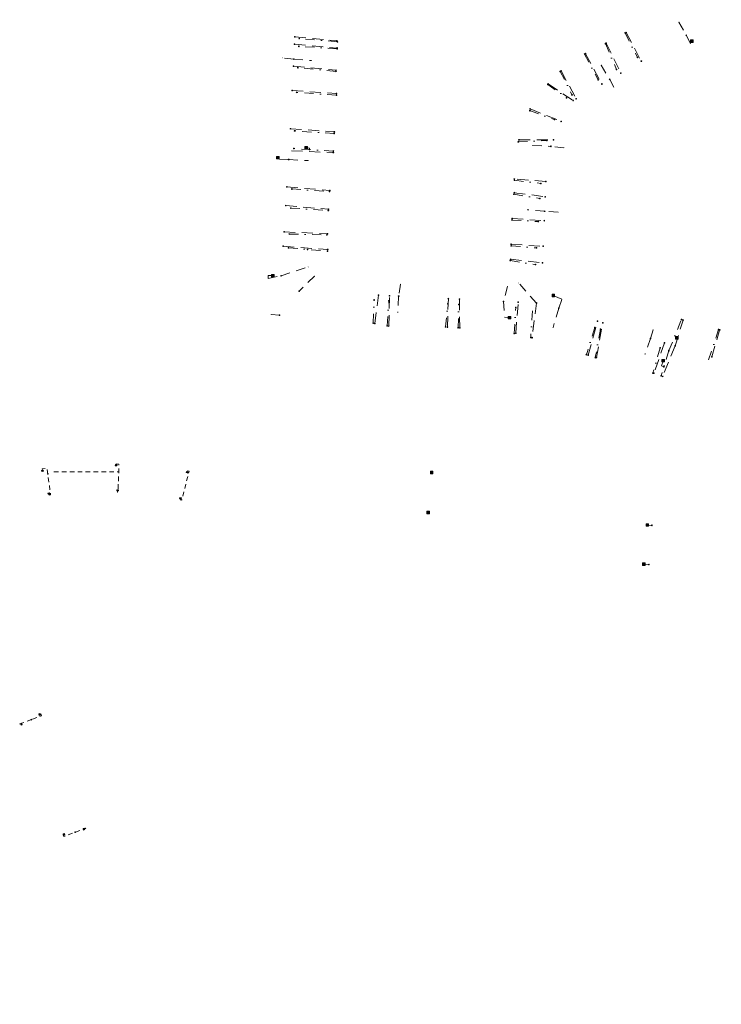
# Model space of a CAD drawing. Header units: inches. Extents: x 0 to 191500, y 0 to 342750.
# Tile 422 of 547: x 187605 to 187796, y 333635 to 333902. Entities that reach past the tile are written whole.
import ezdxf

# ---------------------------------------------------------------- set-up
doc = ezdxf.new("R2010")
doc.units = ezdxf.units.IN
doc.header["$MEASUREMENT"] = 0
for name, pattern in [('RI-HWA_HUISAANSLUITING', [4.8, 3, -1.8]), ('RI-HWA_KOLKAANSLUITING', [4.3, 2.5, -1.8]), ('RI-VWA_HUISAANSLUITING', [6.1, 2.5, -1.8, 0, -1.8])]:
    doc.linetypes.add(name, pattern=pattern)
doc.layers.get('0').update_dxf_attribs({"lineweight": 20})
for name, color, linetype, lineweight in [('ECW', 150, 'Continuous', 20), ('N-WE-RI-HWA_HUISAANSLUITING', 150, 'RI-HWA_HUISAANSLUITING', 20), ('N-WE-RI-HWA_KOLK-S', 150, 'Continuous', 20), ('N-WE-RI-HWA_KOLKAANSLUITING', 150, 'RI-HWA_KOLKAANSLUITING', 20), ('N-WE-RI-HWA_RIOOLPUT_ONTSTOPPINGSPUT-G', 150, 'Continuous', 20), ('N-WE-RI-INLAAT', 7, 'Continuous', 20), ('N-WE-RI-VWA_HUISAANSLUITING', 20, 'RI-VWA_HUISAANSLUITING', 20), ('N-WE-RI-VWA_RIOOLPUT_ONTSTOPPINGSPUT-G', 30, 'Continuous', 20)]:
    doc.layers.add(name, color=color, linetype=linetype, lineweight=lineweight)
picture_1 = doc.add_image_def('image1.ecw', size_in_pixel=(220000, 285000))

# ---------------------------------------------------------------- blocks, each defined once
blk = doc.blocks.new('N-SRI-KOLK_STRAAT_450X300-SO')
h = blk.add_hatch(color=256)
h.dxf.hatch_style = 1
h.paths.add_polyline_path([(0, 0.75), (-1.125, 1.5), (-1.125, 0)])
h.paths.add_polyline_path([(1.125, 1.5), (0, 0.75), (1.125, 0)])
for p, q in [((-1.125, 0), (1.125, 1.5)), ((1.125, 0), (-1.125, 1.5))]:
    blk.add_line(p, q)
at = {"flags": 128}
blk.add_lwpolyline([(-1.125, 0), (1.125, 0), (1.125, 1.5), (-1.125, 1.5)], close=True, dxfattribs=at)
blk = doc.blocks.new('N-SRI-KOLK_TROTTOIR-SO')
blk.add_hatch(color=256).paths.add_polyline_path([(1.125, 1.5), (-1.125, 1.5), (-1.125, 0)])
blk.add_line((-1.125, 0), (1.125, 1.5))
at = {"flags": 128}
blk.add_lwpolyline([(-1.125, 0), (1.125, 0), (1.125, 1.5), (-1.125, 1.5)], close=True, dxfattribs=at)
blk = doc.blocks.new('A$C2C270354')
h = blk.add_hatch(color=256)
h.dxf.hatch_style = 1
edge = h.paths.add_edge_path()
edge.add_arc((0, 0), 0.1, 0, 360)
blk.add_circle((0, 0), 0.1)

msp = doc.modelspace()

# ---------------------------------------------------------------- hatches: boundary and pattern name
at = {"layer": 'N-WE-RI-HWA_KOLKAANSLUITING'}
h = msp.add_hatch(color=256, dxfattribs=at)
h.dxf.hatch_style = 1
h.paths.add_polyline_path([(187784.302, 333901.317, 1), (187784.528, 333901.317, 1)])
h = msp.add_hatch(color=256, dxfattribs=at)
h.dxf.hatch_style = 1
h.paths.add_polyline_path([(187787.509, 333895.479, 1), (187787.735, 333895.479, 1)])
h = msp.add_hatch(color=256, dxfattribs=at)
h.dxf.hatch_style = 1
h.paths.add_polyline_path([(187676.63856, 333891.56869, 1), (187676.86456, 333891.56869, 1)])
h = msp.add_hatch(color=256, dxfattribs=at)
h.dxf.hatch_style = 1
h.paths.add_polyline_path([(187684.50951, 333890.84903, 1), (187684.73552, 333890.84903, 1)])
h = msp.add_hatch(color=256, dxfattribs=at)
h.dxf.hatch_style = 1
h.paths.add_polyline_path([(187763.18, 333889.6, 1), (187763.406, 333889.6, 1)])
h = msp.add_hatch(color=256, dxfattribs=at)
h.dxf.hatch_style = 1
h.paths.add_polyline_path([(187766.645, 333883.636, 1), (187766.871, 333883.636, 1)])
h = msp.add_hatch(color=256, dxfattribs=at)
h.dxf.hatch_style = 1
h.paths.add_polyline_path([(187744.54652, 333867.79277, 1), (187744.77253, 333867.79277, 1)])
h = msp.add_hatch(color=256, dxfattribs=at)
h.dxf.hatch_style = 1
h.paths.add_polyline_path([(187753.08293, 333867.17012, 1), (187753.30893, 333867.17012, 1)])
h = msp.add_hatch(color=256, dxfattribs=at)
h.dxf.hatch_style = 1
h.paths.add_polyline_path([(187683.65281, 333863.67601, 1), (187683.87881, 333863.67601, 1)])
h = msp.add_hatch(color=256, dxfattribs=at)
h.dxf.hatch_style = 1
h.paths.add_polyline_path([(187743.145, 333850.334, 1), (187743.371, 333850.334, 1)])
h = msp.add_hatch(color=256, dxfattribs=at)
h.dxf.hatch_style = 1
h.paths.add_polyline_path([(187751.514, 333849.714, 1), (187751.74, 333849.714, 1)])
h = msp.add_hatch(color=256, dxfattribs=at)
h.dxf.hatch_style = 1
h.paths.add_polyline_path([(187683.61945, 333834.81596, 1), (187683.84545, 333834.81596, 1)])
h = msp.add_hatch(color=256, dxfattribs=at)
h.dxf.hatch_style = 1
h.paths.add_polyline_path([(187685.34181, 333832.31623, 1), (187685.56781, 333832.31623, 1)])
h = msp.add_hatch(color=256, dxfattribs=at)
h.dxf.hatch_style = 1
h.paths.add_polyline_path([(187708.706, 333830.136, 1), (187708.932, 333830.136, 1)])
h = msp.add_hatch(color=256, dxfattribs=at)
h.dxf.hatch_style = 1
h.paths.add_polyline_path([(187740.78563, 333830.47589, 1), (187741.01163, 333830.47589, 1)])
h = msp.add_hatch(color=256, dxfattribs=at)
h.dxf.hatch_style = 1
h.paths.add_polyline_path([(187737.789, 333829.505, 1), (187738.015, 333829.505, 1)])
h = msp.add_hatch(color=256, dxfattribs=at)
h.dxf.hatch_style = 1
h.paths.add_polyline_path([(187673.55317, 333821.85867, 1), (187673.77917, 333821.85867, 1)])
h = msp.add_hatch(color=256, dxfattribs=at)
h.dxf.hatch_style = 1
h.paths.add_polyline_path([(187707.946, 333822.45, 1), (187708.172, 333822.45, 1)])
h = msp.add_hatch(color=256, dxfattribs=at)
h.dxf.hatch_style = 1
h.paths.add_polyline_path([(187750.10092, 333818.30909, 1), (187750.32693, 333818.30909, 1)])
h = msp.add_hatch(color=256, dxfattribs=at)
h.dxf.hatch_style = 1
h.paths.add_polyline_path([(187777.28617, 333817.75294, 1), (187777.51218, 333817.75294, 1)])
h = msp.add_hatch(color=256, dxfattribs=at)
h.dxf.hatch_style = 1
h.paths.add_polyline_path([(187775.10911, 333811.08354, 1), (187775.33511, 333811.08354, 1)])

# ---------------------------------------------------------------- linework, layer by layer
at = {"layer": 'N-WE-RI-HWA_HUISAANSLUITING', "flags": 128}
for points, elevation in [([(187680.09224, 333897.29645), (187691.51564, 333896.20185)], 55.39299), ([(187679.99614, 333895.29934), (187691.57817, 333894.2603)], 55.39299), ([(187679.70903, 333889.333), (187691.26625, 333888.22363)], 55.39299), ([(187679.3915, 333882.73471), (187691.393, 333881.905)], 55.39299), ([(187744.01626, 333877.72356), (187752.46321, 333874.33794)], 54.111), ([(187678.89193, 333872.35318), (187690.836, 333871.525)], 55.39299), ([(187740.99756, 333869.34274), (187750.37923, 333869.35627)], 54.111), ([(187679.22957, 333866.33018), (187690.554, 333865.875)], 55.39299), ([(187683.3497, 333867.13592), (187684.07998, 333867.08873), (187684.05559, 333866.69455)], 55.48091), ([(187677.95307, 333856.53431), (187689.601, 333855.607)], 54.49404), ([(187677.62756, 333851.47263), (187689.241, 333850.475)], 54.49404), ([(187677.16878, 333844.33852), (187688.954, 333843.812)], 54.49404), ([(187676.91921, 333840.4576), (187689.027, 333839.533)], 54.49404), ([(187701.85, 333819.466), (187702.82578, 333827.15247)], 52.69806), ([(187705.604, 333818.76), (187705.82208, 333827.00356)], 52.69806), ([(187721.538, 333818.444), (187721.80236, 333826.20938)], 52.69806), ([(187724.903, 333818.279), (187724.79866, 333826.06047)], 52.69806), ([(187740.128, 333816.8), (187740.77894, 333825.26629)], 52.69806), ([(187745.72552, 333825.02045), (187744.594, 333815.601)], 52.69806), ([(187752.66395, 333826.08916), (187750.49349, 333826.96765)], 52.76088), ([(187759.76551, 333810.87264), (187762.2981, 333820.10683)], 52.72571), ([(187762.00072, 333810.21367), (187763.74718, 333819.62419)], 52.72571), ([(187783.40248, 333813.36999), (187785.55127, 333820.34106)], 52.81891), ([(187793.38888, 333810.41587), (187795.49595, 333817.67222)], 52.81891), ([(187780.52571, 333814.22098), (187777.6545, 333805.96231)], 52.81891), ([(187783.40139, 333813.36577), (187780.03524, 333805.09737)], 53.31451)]:
    msp.add_lwpolyline(points, dxfattribs=dict(at, elevation=elevation))
for points in [[(187770.122, 333898.448), (187774.21864, 333890.67934)], [(187764.694, 333895.604), (187768.62951, 333887.46001)], [(187759.06, 333892.721), (187763.47364, 333884.49025)], [(187752.417, 333888.08), (187756.54137, 333880.49729)], [(187748.939, 333884.507), (187755.67484, 333879.99817)], [(187748.31593, 333858.0336), (187739.728, 333858.68)], [(187739.721, 333854.98), (187748.13698, 333853.87606)], [(187739.104, 333847.967), (187747.85746, 333847.38207)], [(187738.865, 333840.959), (187747.55858, 333840.4385)], [(187738.714, 333836.881), (187747.36507, 333835.94267)]]:
    msp.add_lwpolyline(points, dxfattribs=at)
at = {"layer": 'N-WE-RI-HWA_HUISAANSLUITING', "elevation": 51.89764}
msp.add_lwpolyline([(187780.34804, 333807.68968), (187779.74093, 333807.93092), (187780.11955, 333809.18342)], dxfattribs=at)
at = {"layer": 'N-WE-RI-HWA_KOLK-S'}
for p, q in [((187787.59131, 333896.49057, 54.10427), (187787.58981, 333895.79411, 54.10427)), ((187787.58981, 333895.79411, 54.10427), (187788.28776, 333896.48907, 54.10427)), ((187787.58981, 333895.79411, 54.10427), (187788.28627, 333895.79262, 54.10427)), ((187787.59131, 333896.49057, 54.10427), (187788.28627, 333895.79262, 54.10427)), ((187788.28776, 333896.48907, 54.10427), (187787.59131, 333896.49057, 54.10427)), ((187788.28627, 333895.79262, 54.10427), (187788.28776, 333896.48907, 54.10427)), ((187682.8043, 333867.4905, 55.48091), (187682.8028, 333866.79405, 55.48091)), ((187682.8028, 333866.79405, 55.48091), (187683.50075, 333867.48901, 55.48091)), ((187682.8043, 333867.4905, 55.48091), (187683.49926, 333866.79255, 55.48091)), ((187683.50075, 333867.48901, 55.48091), (187682.8043, 333867.4905, 55.48091)), ((187683.49926, 333866.79255, 55.48091), (187683.50075, 333867.48901, 55.48091)), ((187675.14759, 333864.83256, 55.47354), (187675.14609, 333864.1361, 55.47354)), ((187675.14609, 333864.1361, 55.47354), (187675.84404, 333864.83106, 55.47354)), ((187675.14759, 333864.83256, 55.47354), (187675.84254, 333864.13461, 55.47354)), ((187675.84404, 333864.83106, 55.47354), (187675.14759, 333864.83256, 55.47354)), ((187675.84254, 333864.13461, 55.47354), (187675.84404, 333864.83106, 55.47354)), ((187682.8028, 333866.79405, 55.48091), (187683.49926, 333866.79255, 55.48091)), ((187675.14609, 333864.1361, 55.47354), (187675.84254, 333864.13461, 55.47354)), ((187673.77424, 333832.80105, 55.43151), (187673.77274, 333832.1046, 55.43151)), ((187673.77274, 333832.1046, 55.43151), (187674.47069, 333832.79956, 55.43151)), ((187673.77424, 333832.80105, 55.43151), (187674.4692, 333832.1031, 55.43151)), ((187674.47069, 333832.79956, 55.43151), (187673.77424, 333832.80105, 55.43151)), ((187674.4692, 333832.1031, 55.43151), (187674.47069, 333832.79956, 55.43151)), ((187673.77274, 333832.1046, 55.43151), (187674.4692, 333832.1031, 55.43151)), ((187749.96248, 333827.39091, 54.07805), (187749.96098, 333826.69446, 54.07805)), ((187749.96098, 333826.69446, 54.07805), (187750.65893, 333827.38942, 54.07805)), ((187749.96248, 333827.39091, 54.07805), (187750.65744, 333826.69296, 54.07805)), ((187750.65893, 333827.38942, 54.07805), (187749.96248, 333827.39091, 54.07805)), ((187750.65744, 333826.69296, 54.07805), (187750.65893, 333827.38942, 54.07805)), ((187749.96098, 333826.69446, 54.07805), (187750.65744, 333826.69296, 54.07805)), ((187738.0452, 333821.3795, 54.2304), (187738.0437, 333820.68305, 54.2304)), ((187738.0437, 333820.68305, 54.2304), (187738.74165, 333821.37801, 54.2304)), ((187738.0437, 333820.68305, 54.2304), (187738.74015, 333820.68155, 54.2304)), ((187738.0452, 333821.3795, 54.2304), (187738.74015, 333820.68155, 54.2304)), ((187738.74165, 333821.37801, 54.2304), (187738.0452, 333821.3795, 54.2304)), ((187738.74015, 333820.68155, 54.2304), (187738.74165, 333821.37801, 54.2304)), ((187783.5389, 333815.88674, 53.44738), (187783.5374, 333815.19029, 53.44738)), ((187783.5374, 333815.19029, 53.44738), (187784.23535, 333815.88525, 53.44738)), ((187783.5374, 333815.19029, 53.44738), (187784.23385, 333815.18879, 53.44738)), ((187783.5389, 333815.88674, 53.44738), (187784.23385, 333815.18879, 53.44738)), ((187784.23535, 333815.88525, 53.44738), (187783.5389, 333815.88674, 53.44738)), ((187784.23385, 333815.18879, 53.44738), (187784.23535, 333815.88525, 53.44738)), ((187779.82487, 333809.72323, 53.50285), (187779.82337, 333809.02677, 53.50285)), ((187779.82337, 333809.02677, 53.50285), (187780.52132, 333809.72173, 53.50285)), ((187779.82337, 333809.02677, 53.50285), (187780.51983, 333809.02528, 53.50285)), ((187779.82487, 333809.72323, 53.50285), (187780.51983, 333809.02528, 53.50285)), ((187780.52132, 333809.72173, 53.50285), (187779.82487, 333809.72323, 53.50285)), ((187780.51983, 333809.02528, 53.50285), (187780.52132, 333809.72173, 53.50285)), ((187716.91729, 333779.33411, 54.50858), (187716.9158, 333778.63766, 54.50858)), ((187716.9158, 333778.63766, 54.50858), (187717.61375, 333779.33261, 54.50858)), ((187716.91729, 333779.33411, 54.50858), (187717.61225, 333778.63616, 54.50858)), ((187717.61375, 333779.33261, 54.50858), (187716.91729, 333779.33411, 54.50858)), ((187717.61225, 333778.63616, 54.50858), (187717.61375, 333779.33261, 54.50858)), ((187716.9158, 333778.63766, 54.50858), (187717.61225, 333778.63616, 54.50858)), ((187716.00168, 333768.45769, 54.40028), (187716.00019, 333767.76123, 54.40028)), ((187716.00019, 333767.76123, 54.40028), (187716.69814, 333768.45619, 54.40028)), ((187716.00168, 333768.45769, 54.40028), (187716.69664, 333767.75974, 54.40028)), ((187716.69814, 333768.45619, 54.40028), (187716.00168, 333768.45769, 54.40028)), ((187716.69664, 333767.75974, 54.40028), (187716.69814, 333768.45619, 54.40028)), ((187716.00019, 333767.76123, 54.40028), (187716.69664, 333767.75974, 54.40028)), ((187775.5072, 333765.08247, 53.39183), (187775.50571, 333764.38602, 53.39183)), ((187775.50571, 333764.38602, 53.39183), (187776.20366, 333765.08097, 53.39183)), ((187775.50571, 333764.38602, 53.39183), (187776.20216, 333764.38452, 53.39183)), ((187775.5072, 333765.08247, 53.39183), (187776.20216, 333764.38452, 53.39183)), ((187776.20366, 333765.08097, 53.39183), (187775.5072, 333765.08247, 53.39183)), ((187776.20216, 333764.38452, 53.39183), (187776.20366, 333765.08097, 53.39183)), ((187774.56385, 333754.42852, 53.30693), (187774.56235, 333753.73207, 53.30693)), ((187774.56235, 333753.73207, 53.30693), (187775.2603, 333754.42703, 53.30693)), ((187774.56235, 333753.73207, 53.30693), (187775.25881, 333753.73057, 53.30693)), ((187774.56385, 333754.42852, 53.30693), (187775.25881, 333753.73057, 53.30693)), ((187775.2603, 333754.42703, 53.30693), (187774.56385, 333754.42852, 53.30693)), ((187775.25881, 333753.73057, 53.30693), (187775.2603, 333754.42703, 53.30693))]:
    msp.add_line(p, q, dxfattribs=at)
at = {"layer": 'N-WE-RI-HWA_KOLKAANSLUITING', "flags": 128}
for points in [[(187784.415, 333901.317), (187786.43676, 333897.71693)], [(187786.43676, 333897.71693), (187787.622, 333895.479)], [(187763.293, 333889.6), (187765.63997, 333885.73805)], [(187765.63997, 333885.73805), (187766.758, 333883.636)], [(187747.96712, 333849.92972), (187743.258, 333850.334)], [(187751.627, 333849.714), (187747.96712, 333849.92972)]]:
    msp.add_lwpolyline(points, dxfattribs=at)
for points, elevation in [([(187679.80235, 333891.27238), (187676.75156, 333891.56869)], 55.39299), ([(187679.80235, 333891.27238), (187684.62251, 333890.84903)], 55.39299), ([(187744.65952, 333867.79277), (187749.62669, 333867.55733)], 54.111), ([(187753.19593, 333867.17012), (187749.62669, 333867.55733)], 54.111), ([(187678.43243, 333863.98847), (187675.45817, 333864.14408), (187675.47368, 333864.28674)], 54.49404), ([(187678.43243, 333863.98847), (187683.76581, 333863.67601)], 54.49404), ([(187672.83728, 333831.70054), (187672.86011, 333832.50189), (187673.92468, 333832.47157)], 54.49404), ([(187676.40272, 333832.42612), (187683.73245, 333834.81596)], 54.49404), ([(187672.83728, 333831.70054), (187676.37408, 333832.42612)], 54.49404), ([(187685.45481, 333832.31623), (187681.25694, 333828.22439)], 52.69806), ([(187708.819, 333830.136), (187708.30418, 333826.88021)], 52.69806), ([(187745.72552, 333825.02045), (187740.89863, 333830.47589)], 52.69806), ([(187737.902, 333829.505), (187736.78387, 333825.46483)], 52.69806), ([(187708.30418, 333826.88021), (187708.059, 333822.45)], 52.69806), ([(187736.78387, 333825.46483), (187737.052, 333821.219)], 52.69806), ([(187751.78723, 333823.60769), (187752.66395, 333826.08916)], 52.76088), ([(187673.66617, 333821.85867), (187675.92246, 333821.74069)], 54.49404), ([(187751.78723, 333823.60769), (187750.2427, 333818.39054)], 52.76088), ([(187737.052, 333821.219), (187738.1966, 333821.05809)], 52.69806), ([(187776.69002, 333815.35563), (187777.39918, 333817.75294)], 52.81891), ([(187776.69002, 333815.35563), (187775.22211, 333811.08354)], 52.81891), ([(187717.38608, 333779.27524), (187716.93996, 333779.31302), (187716.91481, 333779.01601), (187717.06754, 333779.00253)], 54.26317), ([(187716.45821, 333768.38485), (187715.99081, 333768.42267), (187715.96754, 333768.13498), (187716.15149, 333768.12009)], 54.26317), ([(187776.05223, 333764.72017), (187777.08142, 333764.63942)], 53.39183), ([(187775.10889, 333754.06631), (187776.24482, 333753.97718)], 53.30693)]:
    msp.add_lwpolyline(points, dxfattribs=dict(at, elevation=elevation))
at = {"layer": 'N-WE-RI-HWA_KOLKAANSLUITING', "ltscale": 0.5, "flags": 128}
for points, elevation in [([(187611.55038, 333779.60551), (187611.47388, 333780.00679), (187612.78785, 333780.18225), (187613.76014, 333772.93817), (187613.32573, 333772.88252), (187613.30164, 333773.10679)], 0.80647), ([(187614.66395, 333779.18442), (187632.26395, 333779.18442)], 54.99864), ([(187631.58455, 333781.11893), (187631.59449, 333781.31576), (187632.33418, 333781.29487), (187632.07991, 333773.65326), (187631.92156, 333773.65853), (187631.94226, 333773.99726)], 54.99864), ([(187610.89178, 333713.34441), (187611.10433, 333713.43441), (187611.28725, 333712.95763), (187608.52932, 333711.88292)], 167.79769), ([(187608.5269, 333711.88198), (187605.41139, 333710.72465), (187605.50501, 333710.47263), (187605.69562, 333710.54343)], 55.20913), ([(187622.94545, 333682.17113), (187623.28854, 333682.2991), (187623.24197, 333682.41859), (187617.32527, 333680.11297), (187617.14949, 333680.59544), (187617.29618, 333680.66032)], -0.04853)]:
    msp.add_lwpolyline(points, dxfattribs=dict(at, elevation=elevation))
msp.add_lwpolyline([(187650.88122, 333779.19854), (187650.94187, 333779.44107), (187651.3776, 333779.33211), (187649.40473, 333771.48916), (187648.969, 333771.59812), (187649.02965, 333771.84066)], dxfattribs=at)
at = {"layer": 'N-WE-RI-HWA_RIOOLPUT_ONTSTOPPINGSPUT-G'}
for p, q in [((187770.21987, 333898.46854), (187770.02413, 333898.42746)), ((187770.10146, 333898.54587), (187770.14254, 333898.35013)), ((187691.61351, 333896.22239, 54.83306), (187691.41777, 333896.18131, 54.83306)), ((187691.67604, 333894.28084, 54.81002), (187691.4803, 333894.23977, 54.81002)), ((187691.4951, 333896.29972, 54.83306), (187691.53618, 333896.10398, 54.83306)), ((187691.55763, 333894.35817, 54.81002), (187691.59871, 333894.16244, 54.81002)), ((187764.79187, 333895.62454), (187764.59613, 333895.58346)), ((187764.67346, 333895.70187), (187764.71454, 333895.50613)), ((187759.15787, 333892.74154), (187758.96213, 333892.70046)), ((187759.03946, 333892.81887), (187759.08054, 333892.62313)), ((187691.36411, 333888.24416, 54.70718), (187691.16838, 333888.20309, 54.70718)), ((187691.24571, 333888.32149, 54.70718), (187691.28678, 333888.12576, 54.70718)), ((187752.51487, 333888.10054), (187752.31913, 333888.05946)), ((187752.39646, 333888.17787), (187752.43754, 333887.98213)), ((187749.03687, 333884.52754), (187748.84113, 333884.48646)), ((187748.91846, 333884.60487), (187748.95954, 333884.40913)), ((187691.49087, 333881.92554, 54.636), (187691.29513, 333881.88446, 54.636)), ((187691.37246, 333882.00287, 54.636), (187691.41354, 333881.80713, 54.636)), ((187744.11413, 333877.7441, 53.16009), (187743.91839, 333877.70302, 53.16009)), ((187743.99572, 333877.82143, 53.16009), (187744.0368, 333877.62569, 53.16009)), ((187690.93387, 333871.54554, 54.637), (187690.73813, 333871.50446, 54.637)), ((187690.81546, 333871.62287, 54.637), (187690.85654, 333871.42713, 54.637)), ((187741.09543, 333869.36328, 53.24328), (187740.89969, 333869.3222, 53.24328)), ((187740.97702, 333869.44061, 53.24328), (187741.0181, 333869.24487, 53.24328)), ((187690.65187, 333865.89554, 54.825), (187690.45613, 333865.85446, 54.825)), ((187690.53346, 333865.97287, 54.825), (187690.57454, 333865.77713, 54.825)), ((187739.82587, 333858.70054), (187739.63013, 333858.65946)), ((187739.70746, 333858.77787), (187739.74854, 333858.58213)), ((187689.69887, 333855.62754, 54.477), (187689.50313, 333855.58646, 54.477)), ((187689.58046, 333855.70487, 54.477), (187689.62154, 333855.50913, 54.477)), ((187739.81887, 333855.00054), (187739.62313, 333854.95946)), ((187739.70046, 333855.07787), (187739.74154, 333854.88213)), ((187689.33887, 333850.49554, 54.49404), (187689.14313, 333850.45446, 54.49404)), ((187689.22046, 333850.57287, 54.49404), (187689.26154, 333850.37713, 54.49404)), ((187739.20187, 333847.98754), (187739.00613, 333847.94646)), ((187739.08346, 333848.06487), (187739.12454, 333847.86913)), ((187689.05187, 333843.83254, 54.433), (187688.85613, 333843.79146, 54.433)), ((187688.93346, 333843.90987, 54.433), (187688.97454, 333843.71413, 54.433)), ((187738.96287, 333840.97954), (187738.76713, 333840.93846)), ((187738.84446, 333841.05687), (187738.88554, 333840.86113)), ((187689.12487, 333839.55354, 54.49404), (187688.92913, 333839.51246, 54.49404)), ((187689.00646, 333839.63087, 54.49404), (187689.04754, 333839.43513, 54.49404)), ((187738.81187, 333836.90154), (187738.61613, 333836.86046)), ((187738.69346, 333836.97887), (187738.73454, 333836.78313)), ((187701.94787, 333819.48654, 52.69806), (187701.75213, 333819.44546, 52.69806)), ((187701.82946, 333819.56387, 52.69806), (187701.87054, 333819.36813, 52.69806)), ((187785.64914, 333820.3616, 51.92526), (187785.4534, 333820.32053, 51.92526)), ((187785.53073, 333820.43893, 51.92526), (187785.57181, 333820.2432, 51.92526)), ((187705.70187, 333818.78054, 52.69806), (187705.50613, 333818.73946, 52.69806)), ((187705.58346, 333818.85787, 52.69806), (187705.62454, 333818.66213, 52.69806)), ((187721.63587, 333818.46454, 52.69806), (187721.44013, 333818.42346, 52.69806)), ((187721.51746, 333818.54187, 52.69806), (187721.55854, 333818.34613, 52.69806)), ((187725.00087, 333818.29954, 52.69806), (187724.80513, 333818.25846, 52.69806)), ((187724.88246, 333818.37687, 52.69806), (187724.92354, 333818.18113, 52.69806)), ((187740.22587, 333816.82054, 52.69806), (187740.03013, 333816.77946, 52.69806)), ((187740.10746, 333816.89787, 52.69806), (187740.14854, 333816.70213, 52.69806)), ((187795.61084, 333817.7503, 52.69313), (187795.41511, 333817.70923, 52.69313)), ((187795.49244, 333817.82763, 52.69313), (187795.53351, 333817.6319, 52.69313)), ((187744.69187, 333815.62154, 52.69806), (187744.49613, 333815.58046, 52.69806)), ((187744.57346, 333815.69887, 52.69806), (187744.61454, 333815.50313, 52.69806)), ((187759.86338, 333810.89318, 52.72571), (187759.66764, 333810.85211, 52.72571)), ((187759.74497, 333810.97051, 52.72571), (187759.78605, 333810.77478, 52.72571)), ((187762.09859, 333810.23421, 52.72571), (187761.90285, 333810.19313, 52.72571)), ((187761.98018, 333810.31154, 52.72571), (187762.02126, 333810.1158, 52.72571)), ((187777.75237, 333805.98285, 51.79619), (187777.55664, 333805.94177, 51.79619)), ((187777.63397, 333806.06018, 51.79619), (187777.67504, 333805.86444, 51.79619)), ((187780.13311, 333805.11791, 52.01373), (187779.93737, 333805.07683, 52.01373)), ((187780.0147, 333805.19524, 52.01373), (187780.05578, 333804.9995, 52.01373))]:
    msp.add_line(p, q, dxfattribs=at)
for centre in [(187770.122, 333898.448), (187691.51564, 333896.20185, 54.83306), (187691.57817, 333894.2603, 54.81002), (187764.694, 333895.604), (187759.06, 333892.721), (187691.26625, 333888.22362, 54.70718), (187752.417, 333888.08), (187748.939, 333884.507), (187691.393, 333881.905, 54.636), (187744.01626, 333877.72356, 53.16009), (187690.836, 333871.525, 54.637), (187740.99756, 333869.34274, 53.24328), (187690.554, 333865.875, 54.825), (187739.728, 333858.68), (187689.601, 333855.607, 54.477), (187739.721, 333854.98), (187689.241, 333850.475, 54.49404), (187739.104, 333847.967), (187688.954, 333843.812, 54.433), (187738.865, 333840.959), (187689.027, 333839.533, 54.49404), (187738.714, 333836.881), (187701.85, 333819.466, 52.69806), (187785.55127, 333820.34106, 51.92526), (187705.604, 333818.76, 52.69806), (187721.538, 333818.444, 52.69806), (187724.903, 333818.279, 52.69806), (187740.128, 333816.8, 52.69806), (187795.51297, 333817.72976, 52.69313), (187744.594, 333815.601, 52.69806), (187759.76551, 333810.87264, 52.72571), (187762.00072, 333810.21367, 52.72571), (187777.6545, 333805.96231, 51.79619), (187780.03524, 333805.09737, 52.01373)]:
    msp.add_circle(centre, 0.1, dxfattribs=at)
at = {"layer": 'N-WE-RI-VWA_HUISAANSLUITING', "flags": 128}
for points, elevation in [([(187691.6574, 333895.96432), (187681.31331, 333896.81941)], 55.39495), ([(187769.805, 333898.356), (187773.19909, 333891.72366)], 54.069), ([(187691.58629, 333894.05257), (187681.2083, 333894.72203)], 55.39495), ([(187764.474, 333895.451), (187767.46533, 333888.45503)], 54.069), ([(187758.83, 333892.624), (187762.47001, 333885.60736)], 54.069), ([(187691.29167, 333887.92458), (187680.91827, 333888.92929)], 55.39495), ([(187752.189, 333887.905), (187755.38968, 333881.57109)], 54.069), ([(187748.816, 333884.366), (187753.9128, 333880.72917)], 54.069), ([(187691.398, 333881.473), (187680.58323, 333882.23767)], 55.39495), ([(187690.819, 333871.035), (187680.05817, 333871.75081)], 55.39495), ([(187690.576, 333866.291), (187679.81814, 333866.95681)], 55.39495), ([(187739.743, 333858.351), (187746.94075, 333857.49852)], 53.94543), ([(187679.26123, 333855.98271), (187689.503, 333855.284)], 55.28871), ([(187739.58, 333854.544), (187746.66729, 333853.40765)], 53.94543), ([(187678.98125, 333850.80193), (187689.206, 333850.139)], 55.28871), ([(187739.101, 333847.547), (187746.2471, 333847.12168)], 53.94543), ([(187678.59977, 333843.74315), (187688.827, 333843.513)], 55.28871), ([(187738.895, 333840.567), (187745.77021, 333839.9876)], 53.94543), ([(187678.39667, 333840.01704), (187688.966, 333839.064)], 54.37857), ([(187738.645, 333836.552), (187745.46674, 333835.44773)], 53.94543), ([(187701.406, 333819.562), (187701.65877, 333825.83386)], 53.94801), ([(187705.201, 333818.83), (187705.65317, 333825.6223)], 53.94801), ([(187721.063, 333818.531), (187721.63078, 333824.7761)], 53.94801), ([(187724.45, 333818.323), (187724.62658, 333824.61743)], 53.94801), ([(187739.715, 333816.752), (187740.10488, 333823.79767)], 53.94801), ([(187744.62254, 333822.8696), (187744.177, 333815.641)], 53.20962), ([(187781.71598, 333812.08132), (187785.1362, 333820.55769)], 53.07057), ([(187761.59754, 333818.37374), (187759.29221, 333810.98263)], 53.07057), ([(187763.10519, 333817.9027), (187761.71176, 333810.18329)], 53.07057), ([(187795.2198, 333817.83948), (187792.43964, 333809.40104)], 52.68558), ([(187779.32998, 333812.82765), (187777.35807, 333805.99846)], 53.07057), ([(187781.71598, 333812.08132), (187779.59286, 333805.26523)], 53.07057)]:
    msp.add_lwpolyline(points, dxfattribs=dict(at, elevation=elevation))
for points in [[(187743.95797, 333877.25383), (187750.61419, 333874.82705)], [(187740.81756, 333868.80177), (187748.57703, 333869.13034)]]:
    msp.add_lwpolyline(points, dxfattribs=at)
at = {"layer": 'N-WE-RI-VWA_RIOOLPUT_ONTSTOPPINGSPUT-G'}
for p, q in [((187769.89513, 333898.39933, 52.981), (187769.71487, 333898.31267, 52.981)), ((187769.76167, 333898.44613, 52.981), (187769.84833, 333898.26587, 52.981)), ((187691.67642, 333894.0959, 54.7861), (187691.49617, 333894.00925, 54.7861)), ((187691.54297, 333894.1427, 54.7861), (187691.62962, 333893.96245, 54.7861)), ((187691.74753, 333896.00765, 54.83309), (187691.56728, 333895.921, 54.83309)), ((187691.61408, 333896.05445, 54.83309), (187691.70073, 333895.8742, 54.83309)), ((187764.56413, 333895.49433, 53.094), (187764.38387, 333895.40767, 53.094)), ((187764.43067, 333895.54113, 53.094), (187764.51733, 333895.36087, 53.094)), ((187758.92013, 333892.66733, 53.193), (187758.73987, 333892.58067, 53.193)), ((187758.78667, 333892.71413, 53.193), (187758.87333, 333892.53387, 53.193)), ((187691.3818, 333887.96791, 54.6671), (187691.20155, 333887.88125, 54.6671)), ((187691.24834, 333888.01471, 54.6671), (187691.335, 333887.83446, 54.6671)), ((187752.27913, 333887.94833, 53.358), (187752.09887, 333887.86167, 53.358)), ((187752.14567, 333887.99513, 53.358), (187752.23233, 333887.81487, 53.358)), ((187748.90613, 333884.40933, 53.125), (187748.72587, 333884.32267, 53.125)), ((187748.77267, 333884.45613, 53.125), (187748.85933, 333884.27587, 53.125)), ((187691.48813, 333881.51633, 54.667), (187691.30787, 333881.42967, 54.667)), ((187691.35467, 333881.56313, 54.667), (187691.44133, 333881.38287, 54.667)), ((187744.04809, 333877.29716, 53.21308), (187743.86784, 333877.2105, 53.21308)), ((187743.91464, 333877.34396, 53.21308), (187744.0013, 333877.16371, 53.21308)), ((187690.90913, 333871.07833, 54.617), (187690.72887, 333870.99167, 54.617)), ((187690.77567, 333871.12513, 54.617), (187690.86233, 333870.94487, 54.617)), ((187740.90768, 333868.84509), (187740.72743, 333868.75844)), ((187740.77423, 333868.89189), (187740.86089, 333868.71164)), ((187690.66613, 333866.33433, 54.611), (187690.48587, 333866.24767, 54.611)), ((187690.53267, 333866.38113, 54.611), (187690.61933, 333866.20087, 54.611)), ((187739.83313, 333858.39433, 53.327), (187739.65287, 333858.30767, 53.327)), ((187739.69967, 333858.44113, 53.327), (187739.78633, 333858.26087, 53.327)), ((187689.59313, 333855.32733, 54.437), (187689.41287, 333855.24067, 54.437)), ((187689.45967, 333855.37413, 54.437), (187689.54633, 333855.19387, 54.437)), ((187739.67013, 333854.58733, 53.263), (187739.48987, 333854.50067, 53.263)), ((187739.53667, 333854.63413, 53.263), (187739.62333, 333854.45387, 53.263)), ((187689.29613, 333850.18233, 54.512), (187689.11587, 333850.09567, 54.512)), ((187689.16267, 333850.22913, 54.512), (187689.24933, 333850.04887, 54.512)), ((187739.19113, 333847.59033, 53.327), (187739.01087, 333847.50367, 53.327)), ((187739.05767, 333847.63713, 53.327), (187739.14433, 333847.45687, 53.327)), ((187688.91713, 333843.55633, 54.42), (187688.73687, 333843.46967, 54.42)), ((187688.78367, 333843.60313, 54.42), (187688.87033, 333843.42287, 54.42)), ((187738.98513, 333840.61033, 53.372), (187738.80487, 333840.52367, 53.372)), ((187738.85167, 333840.65713, 53.372), (187738.93833, 333840.47687, 53.372)), ((187689.05613, 333839.10733, 54.37857), (187688.87587, 333839.02067, 54.37857)), ((187688.92267, 333839.15413, 54.37857), (187689.00933, 333838.97387, 54.37857)), ((187738.73513, 333836.59533, 53.434), (187738.55487, 333836.50867, 53.434)), ((187738.60167, 333836.64213, 53.434), (187738.68833, 333836.46187, 53.434)), ((187701.49613, 333819.60533, 53.437), (187701.31587, 333819.51867, 53.437)), ((187701.36267, 333819.65213, 53.437), (187701.44933, 333819.47187, 53.437)), ((187785.22632, 333820.60102, 51.90342), (187785.04607, 333820.51437, 51.90342)), ((187785.09287, 333820.64782, 51.90342), (187785.17952, 333820.46757, 51.90342)), ((187705.29113, 333818.87333, 53.417), (187705.11087, 333818.78667, 53.417)), ((187705.15767, 333818.92013, 53.417), (187705.24433, 333818.73987, 53.417)), ((187721.15313, 333818.57433, 53.424), (187720.97287, 333818.48767, 53.424)), ((187721.01967, 333818.62113, 53.424), (187721.10633, 333818.44087, 53.424)), ((187724.54013, 333818.36633, 53.353), (187724.35987, 333818.27967, 53.353)), ((187724.40667, 333818.41313, 53.353), (187724.49333, 333818.23287, 53.353)), ((187739.80513, 333816.79533, 53.225), (187739.62487, 333816.70867, 53.225)), ((187739.67167, 333816.84213, 53.225), (187739.75833, 333816.66187, 53.225)), ((187795.30992, 333817.88281, 52.68558), (187795.12967, 333817.79615, 52.68558)), ((187795.17647, 333817.92961, 52.68558), (187795.26313, 333817.74936, 52.68558)), ((187744.26713, 333815.68433, 53.20962), (187744.08687, 333815.59767, 53.20962)), ((187744.13367, 333815.73113, 53.20962), (187744.22033, 333815.55087, 53.20962)), ((187759.24888, 333811.07275, 52.84944), (187759.33554, 333810.8925, 52.84944)), ((187759.38233, 333811.02596, 52.84944), (187759.20208, 333810.9393, 52.84944)), ((187761.80189, 333810.22661, 52.83231), (187761.62164, 333810.13996, 52.83231)), ((187761.66844, 333810.27341, 52.83231), (187761.75509, 333810.09316, 52.83231)), ((187777.4482, 333806.04179, 51.80313), (187777.26795, 333805.95514, 51.80313)), ((187777.31474, 333806.08859, 51.80313), (187777.4014, 333805.90834, 51.80313)), ((187779.68299, 333805.30856, 51.98497), (187779.50273, 333805.22191, 51.98497)), ((187779.54953, 333805.35536, 51.98497), (187779.63619, 333805.17511, 51.98497))]:
    msp.add_line(p, q, dxfattribs=at)
for centre in [(187769.805, 333898.356, 52.981), (187691.58629, 333894.05257, 54.7861), (187691.6574, 333895.96432, 54.83309), (187764.474, 333895.451, 53.094), (187758.83, 333892.624, 53.193), (187691.29167, 333887.92458, 54.6671), (187752.189, 333887.905, 53.358), (187748.816, 333884.366, 53.125), (187691.398, 333881.473, 54.667), (187743.95797, 333877.25383, 53.21308), (187690.819, 333871.035, 54.617), (187740.81756, 333868.80177), (187690.576, 333866.291, 54.611), (187739.743, 333858.351, 53.327), (187689.503, 333855.284, 54.437), (187739.58, 333854.544, 53.263), (187689.206, 333850.139, 54.512), (187739.101, 333847.547, 53.327), (187688.827, 333843.513, 54.42), (187738.895, 333840.567, 53.372), (187688.966, 333839.064, 54.37857), (187738.645, 333836.552, 53.434), (187701.406, 333819.562, 53.437), (187785.1362, 333820.55769, 51.90342), (187705.201, 333818.83, 53.417), (187721.063, 333818.531, 53.424), (187724.45, 333818.323, 53.353), (187739.715, 333816.752, 53.225), (187795.2198, 333817.83948, 52.68558), (187744.177, 333815.641, 53.20962), (187759.29221, 333810.98263, 52.84944), (187761.71176, 333810.18329, 52.83231), (187777.35807, 333805.99846, 51.80313), (187779.59286, 333805.26523, 51.98497)]:
    msp.add_circle(centre, 0.1, dxfattribs=at)

# ---------------------------------------------------------------- block references
at = {"layer": 'N-WE-RI-HWA_KOLK-S'}
for name, p, xscale, yscale, zscale, rotation in [('N-SRI-KOLK_TROTTOIR-SO', (187611.5967, 333779.3091), 0.2, 0.2, 0.2, 8.881549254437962), ('N-SRI-KOLK_TROTTOIR-SO', (187631.58455, 333781.11893, 54.6957), 0.2, 0.2, 0.2, 176.4549009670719), ('N-SRI-KOLK_TROTTOIR-SO', (187650.88122, 333779.19854), 0.2000000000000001, 0.2000000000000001, 0.2000000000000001, 161.6438033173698), ('N-SRI-KOLK_TROTTOIR-SO', (187631.97751, 333774.29518, 54.70476), 0.2000000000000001, 0.2000000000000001, 0.2000000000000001, 173.2513133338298), ('N-SRI-KOLK_TROTTOIR-SO', (187613.25955, 333773.40383), 0.2, 0.2, 0.2, 187.6444872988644), ('N-SRI-KOLK_TROTTOIR-SO', (187649.10243, 333772.13169), 0.2000000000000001, 0.2000000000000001, 0.2000000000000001, 165.9603513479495), ('N-SRI-KOLK_STRAAT_450X300-SO', (187610.89178, 333713.34441, 55.27495), 0.2, 0.2, 0.2, 111.2897918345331), ('N-SRI-KOLK_TROTTOIR-SO', (187605.96347, 333710.68233, 55.25996), 0.2, 0.2, 0.2, 111.2897918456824), ('N-SRI-KOLK_TROTTOIR-SO', (187617.57571, 333680.76925, 54.81545), 0.2, 0.2, 0.2, 111.2897918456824), ('N-SRI-KOLK_TROTTOIR-SO', (187622.6473, 333682.11001, 54.84339), 0.2, 0.2, 0.2, 291.2897918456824)]:
    msp.add_blockref(name, p, dxfattribs=dict(at, xscale=xscale, yscale=yscale, zscale=zscale, rotation=rotation))
at = {"layer": 'N-WE-RI-INLAAT', "rotation": 0.06357443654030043}
for p in [(187680.09224, 333897.29645, 55.39299), (187681.31331, 333896.81941, 55.39495), (187786.43676, 333897.71693), (187679.99614, 333895.29934, 55.39299), (187681.2083, 333894.72203, 55.39495), (187679.80235, 333891.27238, 55.39299), (187773.19909, 333891.72366, 54.069), (187679.70903, 333889.333, 55.39299), (187680.91827, 333888.92929, 55.39495), (187774.21864, 333890.67934), (187767.46533, 333888.45503, 54.069), (187768.62951, 333887.46001), (187762.47001, 333885.60736, 54.069), (187763.47364, 333884.49025), (187765.63997, 333885.73805), (187679.3915, 333882.73471, 55.39299), (187680.58323, 333882.23767, 55.39495), (187753.9128, 333880.72917, 54.069), (187755.38968, 333881.57109, 54.069), (187756.54137, 333880.49729), (187755.67484, 333879.99817), (187750.61419, 333874.82705), (187752.46321, 333874.33794, 54.111), (187678.89193, 333872.35318, 55.39299), (187680.05817, 333871.75081, 55.39495), (187748.57703, 333869.13034), (187749.62669, 333867.55733, 54.111), (187750.37923, 333869.35627, 54.111), (187679.81814, 333866.95681, 55.39495), (187684.05559, 333866.69455, 55.48091), (187678.43243, 333863.98847, 54.49404), (187677.95307, 333856.53431, 54.49404), (187746.94075, 333857.49852, 53.94543), (187748.31592, 333858.0332), (187679.26123, 333855.98271, 55.28871), (187748.13698, 333853.87606), (187677.62755, 333851.47248, 54.49404), (187746.66729, 333853.40765, 53.94543), (187678.98125, 333850.80193, 55.28871), (187747.96712, 333849.92972), (187746.2471, 333847.12168, 53.94543), (187747.85746, 333847.38207), (187677.16878, 333844.33852, 54.49404), (187678.59977, 333843.74315, 55.28871), (187676.91921, 333840.4576, 54.49404), (187747.55858, 333840.4385), (187678.3984, 333840.01688, 54.37857), (187683.57428, 333839.55017, 54.37857), (187745.77021, 333839.9876, 53.94543), (187745.46674, 333835.44773, 53.94543), (187747.36507, 333835.94267), (187676.40272, 333832.42612, 54.49404), (187681.25694, 333828.22439, 52.69806), (187702.82578, 333827.15247, 52.69806), (187701.65877, 333825.83386, 53.94801), (187705.65317, 333825.6223, 53.94801), (187705.82208, 333827.00356, 52.69806), (187708.30418, 333826.88021, 52.69806), (187721.63078, 333824.7761, 53.94801), (187721.80236, 333826.20938, 52.69806), (187724.62658, 333824.61743, 53.94801), (187724.79866, 333826.06047, 52.69806), (187736.78387, 333825.46483, 52.69806), (187740.77894, 333825.26629, 52.69806), (187745.72552, 333825.02045, 52.69806), (187675.92246, 333821.74069, 54.49404), (187740.10488, 333823.79767, 53.94801), (187751.78723, 333823.60769, 52.76088), (187762.2981, 333820.10683, 52.72571), (187763.74718, 333819.62419, 52.72571), (187761.59754, 333818.37374, 53.07057), (187763.1041, 333817.89848, 53.56617), (187776.68892, 333815.35142, 53.31451), (187780.52462, 333814.21676, 53.31451), (187779.32889, 333812.82343, 53.56617), (187781.71489, 333812.0771, 53.56617), (187783.40139, 333813.36577, 53.31451), (187793.38779, 333810.41165, 53.31451), (187780.34695, 333807.68546, 52.39324), (187717.38608, 333779.27524, 54.26317), (187612.99454, 333778.6423, 55.80512), (187716.45821, 333768.38485, 54.26317), (187777.08142, 333764.63942, 53.39183), (187776.24482, 333753.97718, 53.30693), (187608.52932, 333711.88292, 167.79769), (187620.39682, 333681.30511, 167.79769)]:
    msp.add_blockref('A$C2C270354', p, dxfattribs=at)

# ---------------------------------------------------------------- pictures from other files: only their frames are drawn
at = {"layer": 'ECW'}
image = msp.add_image(picture_1, insert=(180500, 328500), size_in_units=(11000, 14250), dxfattribs=at)
image.dxf.flags = 7

doc.saveas('drawing.dxf')
